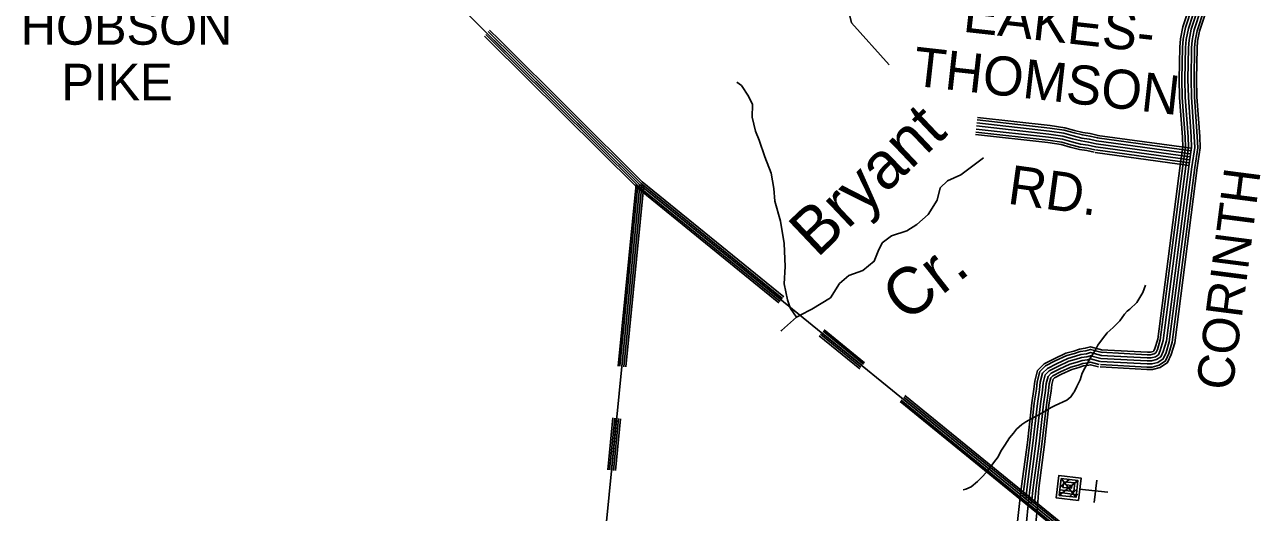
# Model space of a CAD drawing. Extents: x 1788175 to 1969470, y 584502 to 738744.
# Drawn here: x 1809921 to 1822439, y 640424 to 645368 of the extents above; entities that cross this region are included whole.
import ezdxf

# ---------------------------------------------------------------- set-up
doc = ezdxf.new("R2010")
doc.units = 0
for name, color, linetype in [('DESIGN - DRAINAGE - Bridges and Cross Drains Size Text', 7, 'Continuous'), ('DESIGN - ROW - Right-of-Way and Easement Labels', 7, 'Continuous'), ('DESIGN - TRANSPORTATION - Text', 7, 'Continuous'), ('DESIGN - UTILITIES - Cable (Underground) with Text', 7, 'Continuous'), ('SURVEY - CONTOURS - Index with Text', 7, 'Continuous'), ('SURVEY - DRAINAGE - Natural Features', 7, 'Continuous'), ('SURVEY - PROPERTY - Owners', 7, 'Continuous'), ('SURVEY - TRANSPORTATION - Roads', 7, 'Continuous')]:
    doc.layers.add(name, color=color, linetype=linetype)

msp = doc.modelspace()

# ---------------------------------------------------------------- linework, layer by layer
at = {"layer": 'DESIGN - TRANSPORTATION - Text'}
for points in [[(1817674, 642507), (1817650, 642579), (1817616, 642742), (1817626, 642916), (1817615, 643148), (1817577, 643375), (1817519, 643578), (1817511, 643706), (1817482, 643864), (1817418, 644029), (1817362, 644196), (1817325, 644287), (1817292, 644431), (1817294, 644559), (1817255, 644644), (1817182, 644751), (1817136, 644787)], [(1817776, 642422), (1817897, 642485), (1818083, 642598), (1818176, 642743), (1818269, 642825), (1818413, 642877), (1818527, 642970), (1818568, 643073), (1818609, 643155), (1818702, 643228), (1818857, 643279), (1818960, 643341), (1819073, 643444), (1819166, 643589), (1819197, 643713), (1819270, 643785), (1819404, 643847), (1819636, 644017)], [(1821276, 642726), (1821250, 642653), (1821189, 642552), (1821116, 642485), (1821089, 642465), (1821062, 642432), (1821015, 642365), (1820948, 642298), (1820888, 642244), (1820841, 642184), (1820794, 642117), (1820767, 642063), (1820721, 641996), (1820687, 641936), (1820633, 641835), (1820613, 641768), (1820580, 641701), (1820553, 641641), (1820546, 641635), (1820520, 641594), (1820479, 641561), (1820359, 641507), (1820319, 641487), (1820218, 641427), (1820131, 641380), (1820064, 641340), (1820024, 641313), (1819970, 641266), (1819937, 641226), (1819897, 641179), (1819850, 641105), (1819810, 641045), (1819783, 640985), (1819736, 640925), (1819682, 640851), (1819629, 640791), (1819575, 640737), (1819508, 640683), (1819455, 640657), (1819428, 640650)], [(1817741, 642404), (1817679, 642489), (1817676, 642499)], [(1817583, 642262), (1817587, 642268), (1817741, 642404), (1817773, 642421)]]:
    msp.add_lwpolyline(points, dxfattribs=at)
at = {"layer": 'DESIGN - UTILITIES - Cable (Underground) with Text'}
msp.add_line((1820757, 640524), (1820783, 640750), dxfattribs=at)
for points in [[(1820615, 640657), (1820610, 640657), (1820597, 640544), (1820371, 640570), (1820397, 640797), (1820623, 640771), (1820604, 640601), (1820600, 640601)], [(1820590, 640602), (1820405, 640624), (1820422, 640765), (1820592, 640746), (1820572, 640576), (1820402, 640595), (1820409, 640652), (1820550, 640636), (1820560, 640721), (1820447, 640734), (1820440, 640677), (1820525, 640667), (1820529, 640696), (1820472, 640702)], [(1820589, 640745), (1820404, 640596)], [(1820502, 640755), (1820414, 640683)], [(1820572, 640574), (1820421, 640768)], [(1820572, 640650), (1820509, 640584)], [(1820893, 640627), (1820604, 640658)]]:
    msp.add_lwpolyline(points, dxfattribs=at)
at = {"layer": 'SURVEY - CONTOURS - Index with Text'}
for points in [[(1821956, 645706), (1821824, 645301), (1821804, 645201), (1821799, 645131), (1821793, 644817), (1821796, 644638), (1821826, 644236), (1821830, 644119), (1821801, 643918), (1821572, 642142), (1821536, 642024), (1821500, 641942), (1821425, 641893), (1821348, 641872), (1821290, 641872), (1820818, 641898)], [(1821932, 645713), (1821800, 645307), (1821780, 645205), (1821774, 645132), (1821768, 644817), (1821772, 644636), (1821801, 644235), (1821806, 644120), (1821777, 643921), (1821547, 642148), (1821513, 642033), (1821480, 641959), (1821415, 641915), (1821345, 641897), (1821291, 641897), (1820819, 641923)], [(1821902, 645721), (1821770, 645315), (1821749, 645209), (1821743, 645134), (1821737, 644817), (1821741, 644635), (1821770, 644233), (1821775, 644122), (1821746, 643926), (1821517, 642154), (1821484, 642044), (1821455, 641980), (1821402, 641944), (1821341, 641928), (1821292, 641928), (1820821, 641954)], [(1820823, 641984), (1821293, 641959), (1821337, 641959), (1821389, 641973), (1821431, 642001), (1821455, 642055), (1821487, 642161), (1821715, 643930), (1821743, 644124), (1821740, 644232), (1821710, 644634), (1821706, 644817), (1821712, 645135), (1821718, 645213), (1821740, 645323), (1821872, 645729)], [(1821872, 645729), (1821740, 645323), (1821718, 645213), (1821712, 645135), (1821706, 644817), (1821710, 644634), (1821740, 644232), (1821743, 644124), (1821715, 643930), (1821487, 642161), (1821455, 642055), (1821431, 642001), (1821389, 641973), (1821337, 641959), (1821293, 641959), (1820823, 641984)], [(1821842, 645737), (1821710, 645331), (1821687, 645217), (1821681, 645137), (1821675, 644817), (1821679, 644632), (1821709, 644230), (1821712, 644125), (1821685, 643934), (1821456, 642167), (1821425, 642065), (1821406, 642021), (1821376, 642001), (1821333, 641990), (1821294, 641990), (1820824, 642015)], [(1821812, 645746), (1821680, 645339), (1821657, 645222), (1821650, 645138), (1821644, 644817), (1821648, 644631), (1821678, 644228), (1821681, 644127), (1821654, 643938), (1821426, 642174), (1821396, 642076), (1821381, 642042), (1821363, 642030), (1821328, 642021), (1821294, 642021), (1820826, 642046)], [(1821788, 645752), (1821655, 645345), (1821631, 645225), (1821624, 645140), (1821618, 644817), (1821622, 644629), (1821652, 644227), (1821655, 644128), (1821628, 643942), (1821401, 642179), (1821372, 642085), (1821361, 642060), (1821352, 642054), (1821325, 642046), (1821295, 642046), (1820828, 642072)], [(1820002, 640544), (1820021, 640689), (1820080, 641132), (1820125, 641534), (1820146, 641674), (1820155, 641752), (1820183, 641863), (1820249, 641929), (1820349, 641981), (1820469, 642036), (1820550, 642059), (1820607, 642079), (1820666, 642087), (1820719, 642101), (1820844, 642068)], [(1820034, 640583), (1820045, 640686), (1820104, 641129), (1820149, 641531), (1820170, 641671), (1820179, 641748), (1820205, 641850), (1820264, 641909), (1820360, 641959), (1820478, 642013), (1820557, 642035), (1820613, 642054), (1820671, 642062), (1820719, 642075), (1820838, 642045)], [(1820063, 640560), (1820076, 640682), (1820135, 641125), (1820180, 641527), (1820201, 641667), (1820210, 641742), (1820233, 641834), (1820283, 641883), (1820373, 641931), (1820489, 641984), (1820566, 642006), (1820620, 642024), (1820677, 642032), (1820719, 642043), (1820830, 642014)], [(1820092, 640537), (1820107, 640678), (1820166, 641122), (1820211, 641523), (1820232, 641663), (1820240, 641737), (1820261, 641818), (1820301, 641858), (1820387, 641903), (1820499, 641955), (1820575, 641976), (1820627, 641994), (1820683, 642001), (1820719, 642011), (1820823, 641984)], [(1820092, 640537), (1820107, 640678), (1820166, 641122), (1820211, 641523), (1820232, 641663), (1820240, 641737), (1820261, 641818), (1820301, 641858), (1820387, 641903), (1820499, 641955), (1820575, 641976), (1820627, 641994), (1820683, 642001), (1820719, 642011), (1820823, 641984)], [(1820121, 640521), (1820138, 640675), (1820197, 641118), (1820242, 641519), (1820262, 641659), (1820271, 641731), (1820289, 641802), (1820320, 641833), (1820401, 641876), (1820510, 641925), (1820584, 641947), (1820634, 641963), (1820689, 641971), (1820719, 641979), (1820815, 641954)], [(1820152, 640518), (1820168, 640671), (1820227, 641114), (1820272, 641515), (1820293, 641655), (1820301, 641725), (1820317, 641786), (1820338, 641808), (1820415, 641848), (1820521, 641896), (1820594, 641917), (1820642, 641933), (1820696, 641941), (1820720, 641947), (1820807, 641924)], [(1820184, 640525), (1820194, 640668), (1820253, 641111), (1820298, 641512), (1820319, 641651), (1820327, 641721), (1820340, 641773), (1820353, 641787), (1820426, 641825), (1820530, 641872), (1820601, 641892), (1820647, 641908), (1820701, 641915), (1820720, 641920), (1820801, 641900)], [(1819935, 640017), (1819976, 640300), (1820002, 640544)], [(1820025, 640004), (1820066, 640289), (1820092, 640535)], [(1820118, 639988), (1820160, 640277), (1820186, 640525)]]:
    msp.add_lwpolyline(points, dxfattribs=at)
at = {"layer": 'SURVEY - DRAINAGE - Natural Features'}
for points in [[(1810495, 648049), (1810425, 647583), (1810249, 646433), (1812634, 646059), (1814038, 645846), (1816153, 643744)], [(1814578, 645253), (1814620, 645211)], [(1814591, 645268), (1814865, 644996)], [(1814604, 645283), (1816153, 643744)], [(1814617, 645298), (1814906, 645011)], [(1814620, 645211), (1816125, 643716)], [(1814630, 645312), (1814726, 645217)], [(1814726, 645217), (1816180, 643772)], [(1814865, 644996), (1816139, 643730)], [(1814906, 645011), (1816167, 643758)], [(1815632, 638487), (1816153, 643744)], [(1815932, 641906), (1816114, 643748)], [(1815950, 641904), (1816133, 643746)], [(1815970, 641902), (1816153, 643744)], [(1815990, 641900), (1816173, 643742)], [(1816010, 641898), (1816193, 643740)], [(1816128, 643713), (1817561, 642547)], [(1816140, 643728), (1817574, 642562)], [(1816153, 643744), (1817755, 642441), (1820760, 639993)], [(1816153, 643744), (1817587, 642578)], [(1816166, 643759), (1817599, 642593)], [(1816178, 643774), (1817611, 642608)], [(1817971, 642213), (1818380, 641880)], [(1817983, 642229), (1818393, 641895)], [(1817996, 642244), (1818405, 641911)], [(1818009, 642260), (1818418, 641926)], [(1818021, 642275), (1818430, 641941)], [(1818802, 641562), (1820747, 639977)], [(1818815, 641577), (1820760, 639993)], [(1818827, 641593), (1820772, 640008)], [(1818839, 641608), (1820784, 640023)], [(1818789, 641546), (1820734, 639962)], [(1815827, 640855), (1815879, 641381)], [(1815846, 640853), (1815898, 641379)], [(1815866, 640851), (1815918, 641377)], [(1815886, 640849), (1815938, 641375)], [(1815906, 640847), (1815958, 641373)]]:
    msp.add_lwpolyline(points, dxfattribs=at)
at = {"layer": 'SURVEY - PROPERTY - Owners'}
for points in [[(1820777, 644159), (1820700, 644178), (1820624, 644189), (1820536, 644211), (1820440, 644238), (1820298, 644259), (1819563, 644341)], [(1820777, 644159), (1821730, 644028)]]:
    msp.add_lwpolyline(points, dxfattribs=at)
at = {"layer": 'SURVEY - TRANSPORTATION - Roads'}
for points in [[(1818315, 646353), (1818273, 645866), (1818262, 645743), (1818258, 645554), (1818298, 645386), (1818679, 644962)], [(1819563, 644341), (1820298, 644259), (1820440, 644238), (1820536, 644211), (1820624, 644189), (1820700, 644178), (1820777, 644159)], [(1819563, 644341), (1820298, 644259), (1820440, 644238), (1820536, 644211), (1820624, 644189), (1820700, 644178), (1820777, 644159)], [(1819567, 644372), (1820302, 644289), (1820447, 644268), (1820544, 644241), (1820630, 644219), (1820706, 644209), (1820784, 644189)], [(1819570, 644402), (1820306, 644320), (1820453, 644299), (1820552, 644271), (1820636, 644250), (1820712, 644239), (1820792, 644220)], [(1819573, 644427), (1820309, 644345), (1820458, 644323), (1820558, 644295), (1820641, 644274), (1820716, 644264), (1820798, 644244)], [(1819554, 644254), (1820287, 644172), (1820422, 644152), (1820514, 644127), (1820607, 644103), (1820683, 644092), (1820756, 644074)], [(1819557, 644279), (1820290, 644197), (1820427, 644177), (1820520, 644151), (1820612, 644128), (1820688, 644117), (1820762, 644099)], [(1819560, 644310), (1820294, 644228), (1820434, 644207), (1820528, 644181), (1820618, 644158), (1820694, 644148), (1820769, 644129)], [(1821734, 644059), (1820781, 644190)], [(1821738, 644089), (1820785, 644221)], [(1821742, 644115), (1820789, 644246)], [(1821718, 643942), (1820765, 644073)], [(1821721, 643967), (1820768, 644098)], [(1821725, 643997), (1820773, 644129)], [(1821730, 644028), (1820777, 644159)], [(1821730, 644028), (1820777, 644159)]]:
    msp.add_lwpolyline(points, dxfattribs=at)

# ---------------------------------------------------------------- texts
at = {"layer": 'DESIGN - DRAINAGE - Bridges and Cross Drains Size Text'}
for s, rotation, p in [('Bryant', 43.4326, (1817949, 642996)), ('Cr.', 37.8771, (1818849, 642339))]:
    msp.add_text(s, height=475, rotation=rotation, dxfattribs=at).set_placement(p)
at = {"layer": 'DESIGN - ROW - Right-of-Way and Easement Labels'}
for s, height, rotation, p in [('EAKES-', 396, 353.6301, (1819418, 645298)), ('THOMSON', 396, 353.6301, (1818909, 644752)), ('RD.', 396, 352.1492, (1819868, 643555)), ('CORINTH', 370, 82.6327, (1822155, 641649))]:
    msp.add_text(s, height=height, rotation=rotation, dxfattribs=at).set_placement(p)
for s, p in [('HOBSON', (1809880, 645165)), ('PIKE', (1810292, 644602))]:
    msp.add_text(s, height=370, dxfattribs=at).set_placement(p)

doc.saveas('drawing.dxf')
